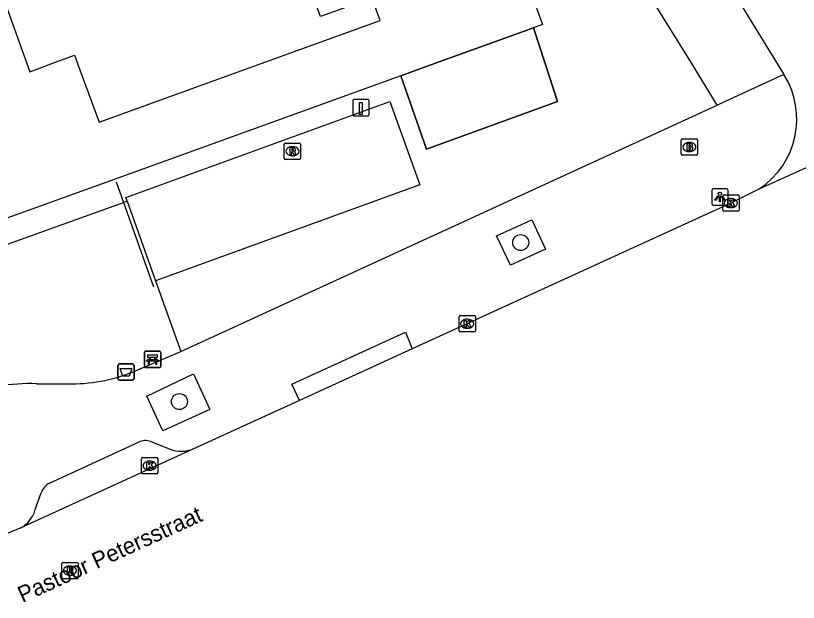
# Model space of a CAD drawing. Extents: x 160379 to 161131, y 383940 to 384849.
# Drawn here: x 160952.07 to 160999.9, y 383967.05 to 384002.93 of the extents above; entities that cross this region are included whole.
import ezdxf

# ---------------------------------------------------------------- set-up
doc = ezdxf.new("R2010")
doc.units = 0
for name, color, linetype in [('IMGEO_Afvalbak', 7, 'Continuous'), ('IMGEO_Bank', 7, 'Continuous'), ('IMGEO_Boom', 7, 'Continuous'), ('IMGEO_Brandkraan', 7, 'Continuous'), ('IMGEO_Groenvoorziening', 7, 'Continuous'), ('IMGEO_Hek', 7, 'Continuous'), ('IMGEO_Kolk', 7, 'Continuous'), ('IMGEO_Laadpaal', 7, 'Continuous'), ('IMGEO_Lichtpunt', 7, 'Continuous'), ('IMGEO_Openbare_ruimte_label', 7, 'Continuous'), ('IMGEO_Pand', 7, 'Continuous'), ('IMGEO_Pand_overbouw', 7, 'Continuous'), ('IMGEO_Parkeervlak_open', 7, 'Continuous'), ('IMGEO_Rijbaan_lokaal_open', 7, 'Continuous'), ('IMGEO_Rioolput', 7, 'Continuous'), ('IMGEO_Voetpad_open', 7, 'Continuous')]:
    doc.layers.add(name, color=color, linetype=linetype)

msp = doc.modelspace()

# ---------------------------------------------------------------- linework, layer by layer
at = {"layer": 'IMGEO_Afvalbak'}
for p, q in [((160958.316, 383980.73), (160958.316, 383981.53)), ((160958.316, 383981.53), (160958.316, 383980.73)), ((160958.416, 383981.63), (160959.206, 383981.63)), ((160959.206, 383981.63), (160958.416, 383981.63)), ((160959.306, 383981.53), (160959.306, 383980.73)), ((160959.306, 383980.73), (160959.306, 383981.53)), ((160959.206, 383980.63), (160958.416, 383980.63)), ((160958.416, 383980.63), (160959.206, 383980.63))]:
    msp.add_line(p, q, dxfattribs=at)
msp.add_lwpolyline([(160958.459, 383981.344), (160959.163, 383981.344), (160959.014, 383980.874), (160958.608, 383980.874), (160958.459, 383981.344)], dxfattribs=at)
for centre, start, end in [((160958.416, 383981.53), 90, 180), ((160958.416, 383981.53), 90, 180), ((160959.206, 383981.53), 0, 90), ((160959.206, 383981.53), 360, 90), ((160958.416, 383980.73), 180, 270), ((160958.416, 383980.73), 180, 270), ((160959.206, 383980.73), 270, 0), ((160959.206, 383980.73), 270, 0)]:
    msp.add_arc(centre, 0.1, start, end, dxfattribs=at)
at = {"layer": 'IMGEO_Bank'}
for p, q in [((160959.936, 383981.485), (160959.936, 383982.326)), ((160959.936, 383982.326), (160959.936, 383981.485)), ((160960.011, 383982.41), (160960.852, 383982.41)), ((160960.852, 383982.41), (160960.011, 383982.41)), ((160960.936, 383982.335), (160960.936, 383981.494)), ((160960.936, 383981.494), (160960.936, 383982.335)), ((160960.633, 383981.808), (160960.24, 383981.808)), ((160960.245, 383981.916), (160960.245, 383982.022)), ((160960.289, 383982.022), (160960.289, 383981.916)), ((160960.577, 383982.028), (160960.295, 383982.028)), ((160960.295, 383981.91), (160960.577, 383981.91)), ((160960.583, 383981.916), (160960.583, 383982.022)), ((160960.627, 383982.022), (160960.627, 383981.916)), ((160960.861, 383981.41), (160960.02, 383981.41)), ((160960.02, 383981.41), (160960.861, 383981.41))]:
    msp.add_line(p, q, dxfattribs=at)
for points in [[(160960.239, 383982.028), (160960.153, 383982.028), (160960.153, 383982.189), (160960.716, 383982.189), (160960.716, 383982.028), (160960.633, 383982.028)], [(160960.183, 383981.808), (160960.041, 383981.808), (160960.153, 383981.91), (160960.239, 383981.91)], [(160960.233, 383981.801), (160960.233, 383981.594), (160960.19, 383981.594), (160960.19, 383981.801)], [(160960.633, 383981.91), (160960.716, 383981.91), (160960.828, 383981.808), (160960.689, 383981.808)], [(160960.683, 383981.801), (160960.683, 383981.594), (160960.639, 383981.594), (160960.639, 383981.801)]]:
    msp.add_lwpolyline(points, dxfattribs=at)
for centre, radius, start, end in [((160960.014, 383982.332), 0.0779, 92.4484, 184.2845), ((160960.014, 383982.332), 0.0779, 92.4484, 184.2845), ((160960.858, 383982.332), 0.0779, 2.4484, 94.2845), ((160960.858, 383982.332), 0.0779, 2.4484, 94.2845), ((160960.183, 383981.801), 0.00671, 2.8957, 87.1043), ((160960.24, 383981.801), 0.00671, 92.8957, 177.1043), ((160960.238, 383982.021), 0.00671, 2.8957, 87.1043), ((160960.238, 383981.917), 0.00671, 272.8957, 357.1043), ((160960.295, 383982.021), 0.00671, 92.8957, 177.1043), ((160960.295, 383981.917), 0.00671, 182.8957, 267.1043), ((160960.577, 383982.021), 0.00671, 2.8957, 87.1043), ((160960.577, 383981.917), 0.00671, 272.8957, 357.1043), ((160960.634, 383982.021), 0.00671, 92.8957, 177.1043), ((160960.634, 383981.917), 0.00671, 182.8957, 267.1043), ((160960.632, 383981.801), 0.00671, 2.8957, 87.1043), ((160960.689, 383981.801), 0.00671, 92.8957, 177.1043), ((160960.014, 383981.488), 0.0779, 182.4484, 274.2845), ((160960.014, 383981.488), 0.0779, 182.4484, 274.2845), ((160960.858, 383981.488), 0.0779, 272.4484, 4.2845), ((160960.858, 383981.488), 0.0779, 272.4484, 4.2845)]:
    msp.add_arc(centre, radius, start, end, dxfattribs=at)
at = {"layer": 'IMGEO_Boom'}
for centre in [(160982.933, 383989.056), (160962.075, 383979.326)]:
    msp.add_circle(centre, 0.489, dxfattribs=at)
at = {"layer": 'IMGEO_Brandkraan'}
for p, q in [((160992.742, 383994.471), (160992.742, 383995.323)), ((160992.817, 383995.397), (160993.669, 383995.397)), ((160993.23, 383995.177), (160993.255, 383995.177)), ((160993.743, 383995.323), (160993.743, 383994.471)), ((160993.253, 383994.617), (160993.228, 383994.617)), ((160993.669, 383994.397), (160992.817, 383994.397))]:
    msp.add_line(p, q, dxfattribs=at)
for points in [[(160992.742, 383994.471), (160992.742, 383995.323)], [(160992.817, 383995.397), (160993.669, 383995.397)], [(160993.09, 383995.097), (160993.09, 383994.697), (160993.303, 383994.697)], [(160993.321, 383995.097), (160993.09, 383995.097)], [(160993.743, 383995.323), (160993.743, 383994.471)], [(160993.269, 383995.016), (160993.215, 383995.016), (160993.215, 383994.94)], [(160993.215, 383994.94), (160993.268, 383994.94)], [(160993.277, 383994.864), (160993.215, 383994.864), (160993.215, 383994.783)], [(160993.215, 383994.783), (160993.277, 383994.783)], [(160993.669, 383994.397), (160992.817, 383994.397)]]:
    msp.add_lwpolyline(points, dxfattribs=at)
for centre, radius, start, end in [((160992.819, 383995.321), 0.0765, 91.552, 178.448), ((160992.819, 383995.321), 0.0765, 91.552, 178.448), ((160993.325, 383994.952), 0.145, 59.4692, 91.5367), ((160993.35, 383994.999), 0.0922, 285.5137, 58.1501), ((160993.667, 383995.321), 0.0765, 1.552, 88.448), ((160993.667, 383995.321), 0.0765, 1.552, 88.448), ((160993.27, 383994.978), 0.0379, 267.8285, 90.9355), ((160993.278, 383994.823), 0.0404, 269.8759, 90.5077), ((160993.309, 383994.948), 0.251, 268.6676, 293.5347), ((160993.355, 383994.807), 0.105, 301.3115, 78.989), ((160992.819, 383994.473), 0.0765, 181.552, 268.448), ((160992.819, 383994.473), 0.0765, 181.552, 268.448), ((160993.667, 383994.473), 0.0765, 271.552, 358.448), ((160993.667, 383994.473), 0.0765, 271.552, 358.448)]:
    msp.add_arc(centre, radius, start, end, dxfattribs=at)
for centre, major_axis, ratio, start_param, end_param in [((160993.229, 383994.897), (-0.387, 0.002), 0.722429, 4.712389, 7.853982), ((160993.254, 383994.897), (-0.39, 0.002), 0.717154, 1.570796, 4.712389)]:
    msp.add_ellipse(centre, major_axis=major_axis, ratio=ratio, start_param=start_param, end_param=end_param, dxfattribs=at)
at = {"layer": 'IMGEO_Groenvoorziening'}
for points in [[(160912.378, 383970.889), (160935.911, 383979.399), (160934.651, 383982.882), (160958.879, 383991.594)], [(160960.609, 383986.714), (160962.162, 383982.398)]]:
    msp.add_lwpolyline(points, dxfattribs=at)
at = {"layer": 'IMGEO_Hek'}
msp.add_lwpolyline([(160958.21, 383992.761), (160960.49, 383986.343)], dxfattribs=at)
at = {"layer": 'IMGEO_Kolk'}
for p, q in [((160995.277, 383991.042), (160995.277, 383991.894)), ((160995.352, 383991.968), (160996.204, 383991.968)), ((160995.765, 383991.748), (160995.79, 383991.748)), ((160996.278, 383991.894), (160996.278, 383991.042)), ((160996.204, 383990.968), (160995.352, 383990.968)), ((160995.788, 383991.188), (160995.763, 383991.188)), ((160979.238, 383984.589), (160980.09, 383984.589)), ((160979.163, 383983.663), (160979.163, 383984.515)), ((160979.651, 383984.369), (160979.676, 383984.369)), ((160980.164, 383984.515), (160980.164, 383983.663)), ((160980.09, 383983.589), (160979.238, 383983.589)), ((160979.674, 383983.809), (160979.649, 383983.809)), ((160959.756, 383974.985), (160959.756, 383975.837)), ((160959.831, 383975.911), (160960.683, 383975.911)), ((160960.244, 383975.691), (160960.269, 383975.691)), ((160960.757, 383975.837), (160960.757, 383974.985)), ((160960.267, 383975.131), (160960.242, 383975.131)), ((160960.683, 383974.911), (160959.831, 383974.911))]:
    msp.add_line(p, q, dxfattribs=at)
for points in [[(160995.277, 383991.042), (160995.277, 383991.894)], [(160995.352, 383991.968), (160996.204, 383991.968)], [(160996.278, 383991.894), (160996.278, 383991.042)], [(160995.598, 383991.668), (160995.721, 383991.668), (160995.721, 383991.517), (160995.851, 383991.668), (160996.015, 383991.668), (160995.869, 383991.517), (160996.022, 383991.268), (160995.87, 383991.268), (160995.785, 383991.432), (160995.721, 383991.365), (160995.721, 383991.268), (160995.598, 383991.268), (160995.598, 383991.668)], [(160996.204, 383990.968), (160995.352, 383990.968)], [(160979.238, 383984.589), (160980.09, 383984.589)], [(160979.163, 383983.663), (160979.163, 383984.515)], [(160979.484, 383984.289), (160979.607, 383984.289), (160979.607, 383984.138), (160979.737, 383984.289), (160979.901, 383984.289), (160979.755, 383984.138), (160979.908, 383983.889), (160979.756, 383983.889), (160979.671, 383984.053), (160979.607, 383983.986), (160979.607, 383983.889), (160979.484, 383983.889), (160979.484, 383984.289)], [(160980.164, 383984.515), (160980.164, 383983.663)], [(160980.09, 383983.589), (160979.238, 383983.589)], [(160959.756, 383974.985), (160959.756, 383975.837)], [(160959.831, 383975.911), (160960.683, 383975.911)], [(160960.077, 383975.611), (160960.2, 383975.611), (160960.2, 383975.46), (160960.33, 383975.611), (160960.494, 383975.611), (160960.348, 383975.46), (160960.501, 383975.211), (160960.349, 383975.211), (160960.264, 383975.375), (160960.2, 383975.308), (160960.2, 383975.211), (160960.077, 383975.211), (160960.077, 383975.611)], [(160960.757, 383975.837), (160960.757, 383974.985)], [(160960.683, 383974.911), (160959.831, 383974.911)]]:
    msp.add_lwpolyline(points, dxfattribs=at)
for centre, start, end in [((160995.354, 383991.892), 91.552, 178.448), ((160995.354, 383991.892), 91.552, 178.448), ((160996.202, 383991.892), 1.552, 88.448), ((160996.202, 383991.892), 1.552, 88.448), ((160995.354, 383991.044), 181.552, 268.448), ((160995.354, 383991.044), 181.552, 268.448), ((160996.202, 383991.044), 271.552, 358.448), ((160996.202, 383991.044), 271.552, 358.448), ((160979.24, 383984.513), 91.552, 178.448), ((160979.24, 383984.513), 91.552, 178.448), ((160980.088, 383984.513), 1.552, 88.448), ((160980.088, 383984.513), 1.552, 88.448), ((160979.24, 383983.665), 181.552, 268.448), ((160979.24, 383983.665), 181.552, 268.448), ((160980.088, 383983.665), 271.552, 358.448), ((160980.088, 383983.665), 271.552, 358.448), ((160959.833, 383975.835), 91.552, 178.448), ((160959.833, 383975.835), 91.552, 178.448), ((160960.681, 383975.835), 1.552, 88.448), ((160960.681, 383975.835), 1.552, 88.448), ((160959.833, 383974.987), 181.552, 268.448), ((160959.833, 383974.987), 181.552, 268.448), ((160960.681, 383974.987), 271.552, 358.448), ((160960.681, 383974.987), 271.552, 358.448)]:
    msp.add_arc(centre, 0.0765, start, end, dxfattribs=at)
for centre, major_axis, ratio, start_param, end_param in [((160995.764, 383991.468), (-0.387, 0.002), 0.722429, 4.712389, 7.853982), ((160995.789, 383991.468), (-0.39, 0.002), 0.717154, 1.570796, 4.712389), ((160979.65, 383984.089), (-0.387, 0.002), 0.722429, 4.712389, 7.853982), ((160979.675, 383984.089), (-0.39, 0.002), 0.717154, 1.570796, 4.712389), ((160960.243, 383975.411), (-0.387, 0.002), 0.722429, 4.712389, 7.853982), ((160960.268, 383975.411), (-0.39, 0.002), 0.717154, 1.570796, 4.712389)]:
    msp.add_ellipse(centre, major_axis=major_axis, ratio=ratio, start_param=start_param, end_param=end_param, dxfattribs=at)
at = {"layer": 'IMGEO_Laadpaal'}
for p, q in [((160972.665, 383997.716), (160972.665, 383996.875)), ((160972.665, 383997.716), (160972.665, 383996.875)), ((160973.581, 383997.8), (160972.74, 383997.8)), ((160973.581, 383997.8), (160972.74, 383997.8)), ((160973.665, 383996.884), (160973.665, 383997.725)), ((160973.665, 383996.884), (160973.665, 383997.725)), ((160972.749, 383996.8), (160973.59, 383996.8)), ((160972.749, 383996.8), (160973.59, 383996.8))]:
    msp.add_line(p, q, dxfattribs=at)
msp.add_lwpolyline([(160973.08, 383997.613), (160973.24, 383997.613), (160973.24, 383996.88), (160973.08, 383996.88), (160973.08, 383997.613)], dxfattribs=at)
for centre, start, end in [((160972.743, 383997.722), 92.4484, 184.2845), ((160972.743, 383997.722), 92.4484, 184.2845), ((160973.587, 383997.722), 2.4484, 94.2845), ((160973.587, 383997.722), 2.4484, 94.2845), ((160972.743, 383996.878), 182.4484, 274.2845), ((160972.743, 383996.878), 182.4484, 274.2845), ((160973.587, 383996.878), 272.4484, 4.2845), ((160973.587, 383996.878), 272.4484, 4.2845)]:
    msp.add_arc(centre, 0.0779, start, end, dxfattribs=at)
at = {"layer": 'IMGEO_Lichtpunt'}
for p, q in [((160994.609, 383992.247), (160994.609, 383991.44)), ((160994.609, 383992.247), (160994.609, 383991.44)), ((160995.511, 383992.342), (160994.703, 383992.342)), ((160995.511, 383992.342), (160994.703, 383992.342)), ((160995.605, 383991.44), (160995.605, 383992.247)), ((160995.605, 383991.44), (160995.605, 383992.247)), ((160994.703, 383991.346), (160995.511, 383991.346)), ((160994.703, 383991.346), (160995.511, 383991.346))]:
    msp.add_line(p, q, dxfattribs=at)
for points in [[(160994.983, 383991.911), (160995.022, 383991.883), (160994.834, 383991.621), (160994.796, 383991.648), (160994.983, 383991.911)], [(160995.085, 383991.863), (160995.132, 383991.863), (160995.132, 383991.541), (160995.085, 383991.541), (160995.085, 383991.863)], [(160995.195, 383991.883), (160995.233, 383991.91), (160995.42, 383991.648), (160995.381, 383991.62), (160995.195, 383991.883)]]:
    msp.add_lwpolyline(points, dxfattribs=at)
msp.add_circle((160995.108, 383992.045), 0.0994, dxfattribs=at)
for centre, start, end in [((160994.703, 383992.247), 90, 180), ((160994.703, 383992.247), 90, 180), ((160995.511, 383992.247), 0, 90), ((160995.511, 383992.247), 0, 90), ((160994.703, 383991.44), 180, 270), ((160994.703, 383991.44), 180, 270), ((160995.511, 383991.44), 270, 0), ((160995.511, 383991.44), 270, 360)]:
    msp.add_arc(centre, 0.0946, start, end, dxfattribs=at)
at = {"layer": 'IMGEO_Pand'}
for points in [[(160950.451, 384006.379), (160952.748, 384000), (160952.927, 383999.503), (160954.279, 384000), (160955.666, 384000.51), (160955.853, 384000), (160957.167, 383996.409), (160967.071, 384000), (160974.349, 384002.639), (160973.167, 384005.902), (160972.678, 384005.725), (160973.359, 384003.844), (160970.698, 384002.881), (160970.017, 384004.761), (160968.071, 384004.056), (160954.564, 384041.501), (160957.953, 384042.727), (160962.654, 384044.427), (160963.298, 384042.65), (160965.508, 384043.451), (160967.495, 384037.896), (160968.257, 384038.17), (160968.6, 384038.365), (160982.8, 384013.616)], [(160982.407, 384013.49), (160979.884, 384012.557), (160982.429, 384005.556), (160983.05, 384005.78), (160984.272, 384002.396), (160983.713, 384002.193)], [(160975.611, 383999.256), (160977.663, 384000), (160983.713, 384002.193)], [(160975.611, 383999.256), (160958.376, 383993.007), (160934.661, 383984.48), (160934.233, 383985.666)]]:
    msp.add_lwpolyline(points, dxfattribs=at)
at = {"layer": 'IMGEO_Pand_overbouw'}
msp.add_lwpolyline([(160983.713, 384002.193), (160977.663, 384000), (160975.611, 383999.256), (160977.171, 383994.773), (160985.18, 383997.688), (160984.427, 384000)], close=True, dxfattribs=at)
at = {"layer": 'IMGEO_Parkeervlak_open'}
for points in [[(160958.879, 383991.594), (160958.8, 383991.816), (160974.926, 383997.67), (160976.777, 383992.58), (160960.609, 383986.714)], [(160958.879, 383991.594), (160960.609, 383986.714)]]:
    msp.add_lwpolyline(points, dxfattribs=at)
at = {"layer": 'IMGEO_Rijbaan_lokaal_open'}
for points in [[(160995.283, 384005.427), (160999.017, 383999.33)], [(161012.775, 383999.215), (160997.494, 383992.318)], [(160997.494, 383992.318), (160995.778, 383991.468), (160976.307, 383982.559)], [(160976.307, 383982.559), (160969.412, 383979.39)], [(160969.412, 383979.39), (160962.893, 383976.427)], [(160962.893, 383976.427), (160952.387, 383971.601)], [(160952.387, 383971.601), (160950.34, 383970.771)]]:
    msp.add_lwpolyline(points, dxfattribs=at)
msp.add_arc((160994.678, 383996.601), 5.126, 303.3249, 32.1666, dxfattribs=at)
at = {"layer": 'IMGEO_Rioolput'}
for p, q in [((160968.559, 383995.137), (160969.411, 383995.137)), ((160968.484, 383994.211), (160968.484, 383995.063)), ((160968.972, 383994.917), (160968.997, 383994.917)), ((160969.485, 383995.063), (160969.485, 383994.211)), ((160969.411, 383994.137), (160968.559, 383994.137)), ((160968.995, 383994.357), (160968.97, 383994.357)), ((160954.885, 383968.567), (160954.885, 383969.419)), ((160954.96, 383969.493), (160955.812, 383969.493)), ((160955.373, 383969.273), (160955.398, 383969.273)), ((160955.886, 383969.419), (160955.886, 383968.567)), ((160955.812, 383968.493), (160954.96, 383968.493)), ((160955.396, 383968.713), (160955.371, 383968.713))]:
    msp.add_line(p, q, dxfattribs=at)
for points in [[(160968.559, 383995.137), (160969.411, 383995.137)], [(160968.484, 383994.211), (160968.484, 383995.063)], [(160969.073, 383994.835), (160968.821, 383994.837), (160968.821, 383994.437)], [(160968.821, 383994.437), (160968.945, 383994.437), (160968.945, 383994.599), (160968.956, 383994.599)], [(160968.999, 383994.756), (160968.945, 383994.756), (160968.945, 383994.675)], [(160968.945, 383994.675), (160968.997, 383994.675)], [(160969.485, 383995.063), (160969.485, 383994.211)], [(160969.411, 383994.137), (160968.559, 383994.137)], [(160969.003, 383994.57), (160969.074, 383994.437), (160969.214, 383994.437), (160969.149, 383994.563)], [(160954.885, 383968.567), (160954.885, 383969.419)], [(160954.96, 383969.493), (160955.812, 383969.493)], [(160955.886, 383969.419), (160955.886, 383968.567)], [(160955.474, 383969.191), (160955.222, 383969.193), (160955.222, 383968.793)], [(160955.222, 383968.793), (160955.346, 383968.793), (160955.346, 383968.955), (160955.357, 383968.955)], [(160955.4, 383969.112), (160955.346, 383969.112), (160955.346, 383969.031)], [(160955.346, 383969.031), (160955.398, 383969.031)], [(160955.404, 383968.926), (160955.475, 383968.793), (160955.615, 383968.793), (160955.55, 383968.919)], [(160955.812, 383968.493), (160954.96, 383968.493)]]:
    msp.add_lwpolyline(points, dxfattribs=at)
for centre, radius, start, end in [((160968.561, 383995.061), 0.0765, 91.552, 178.448), ((160968.561, 383995.061), 0.0765, 91.552, 178.448), ((160969.409, 383995.061), 0.0765, 1.552, 88.448), ((160969.409, 383995.061), 0.0765, 1.552, 88.448), ((160968.955, 383994.546), 0.0533, 26.0293, 88.6989), ((160968.981, 383994.864), 0.19, 274.7715, 282.9687), ((160969.005, 383994.66), 0.0964, 77.0061, 93.1865), ((160969.019, 383994.717), 0.0378, 276.6634, 79.6772), ((160969.072, 383994.725), 0.109, 350.3612, 89.416), ((160969.07, 383994.725), 0.112, 277.5842, 350.9817), ((160969.054, 383994.51), 0.108, 29.5134, 73.7905), ((160968.561, 383994.213), 0.0765, 181.552, 268.448), ((160968.561, 383994.213), 0.0765, 181.552, 268.448), ((160969.409, 383994.213), 0.0765, 271.552, 358.448), ((160969.409, 383994.213), 0.0765, 271.552, 358.448), ((160954.962, 383969.417), 0.0765, 91.552, 178.448), ((160954.962, 383969.417), 0.0765, 91.552, 178.448), ((160955.81, 383969.417), 0.0765, 1.552, 88.448), ((160955.81, 383969.417), 0.0765, 1.552, 88.448), ((160955.356, 383968.902), 0.0533, 26.0293, 88.6989), ((160955.382, 383969.22), 0.19, 274.7715, 282.9687), ((160955.406, 383969.016), 0.0964, 77.0061, 93.1865), ((160955.42, 383969.073), 0.0378, 276.6634, 79.6772), ((160955.473, 383969.081), 0.109, 350.3612, 89.416), ((160955.471, 383969.081), 0.112, 277.5842, 350.9817), ((160955.455, 383968.866), 0.108, 29.5134, 73.7905), ((160954.962, 383968.569), 0.0765, 181.552, 268.448), ((160954.962, 383968.569), 0.0765, 181.552, 268.448), ((160955.81, 383968.569), 0.0765, 271.552, 358.448), ((160955.81, 383968.569), 0.0765, 271.552, 358.448)]:
    msp.add_arc(centre, radius, start, end, dxfattribs=at)
for centre, major_axis, ratio, start_param, end_param in [((160968.971, 383994.637), (-0.387, 0.002), 0.722429, 4.712389, 7.853982), ((160968.996, 383994.637), (-0.39, 0.002), 0.717154, 1.570796, 4.712389), ((160955.372, 383968.993), (-0.387, 0.002), 0.722429, 4.712389, 7.853982), ((160955.397, 383968.993), (-0.39, 0.002), 0.717154, 1.570796, 4.712389)]:
    msp.add_ellipse(centre, major_axis=major_axis, ratio=ratio, start_param=start_param, end_param=end_param, dxfattribs=at)
at = {"layer": 'IMGEO_Voetpad_open'}
for points in [[(160994.936, 383997.455), (160993.385, 384000), (160946.315, 384075.646), (160941.035, 384084.064), (160935.949, 384092.225), (160935.789, 384092.216), (160934.572, 384094.15)], [(160983.713, 384002.193), (160984.427, 384000), (160985.18, 383997.688), (160977.171, 383994.773), (160975.611, 383999.256)], [(160999.017, 383999.33), (160994.936, 383997.455)], [(160962.162, 383982.398), (160994.936, 383997.455)], [(160984.453, 383988.651), (160982.302, 383987.662), (160981.452, 383989.456), (160983.622, 383990.437), (160984.453, 383988.651)], [(160969.412, 383979.39), (160968.953, 383980.386), (160975.897, 383983.566), (160976.307, 383982.559)], [(160959.669, 383981.332), (160962.162, 383982.398)], [(160963.941, 383978.843), (160961.059, 383977.533), (160960.08, 383979.652), (160962.946, 383981.019), (160963.941, 383978.843)], [(160953.343, 383980.42), (160955.757, 383980.418)], [(160954.14, 383974.343), (160959.58, 383976.856)], [(160960.327, 383976.878), (160961.509, 383976.419)], [(160953.248, 383972.671), (160953.621, 383973.745)]]:
    msp.add_lwpolyline(points, dxfattribs=at)
for centre, radius, start, end in [((160955.492, 383990.383), 9.968, 271.5258, 294.7756), ((160952.946, 383968.998), 11.429, 88.0118, 111.4127), ((160959.98, 383975.975), 0.968, 68.976, 114.3978), ((160962.19, 383978.26), 1.963, 249.6921, 290.9703), ((160954.644, 383973.382), 1.085, 117.6509, 160.4402), ((160951.485, 383973.209), 1.844, 299.3078, 343.0468)]:
    msp.add_arc(centre, radius, start, end, dxfattribs=at)

# ---------------------------------------------------------------- texts
at = {"layer": 'IMGEO_Openbare_ruimte_label'}
msp.add_text('Pastoor Petersstraat', height=1, rotation=24.5151, dxfattribs=at).set_placement((160952.481, 383967.005))

doc.saveas('drawing.dxf')
